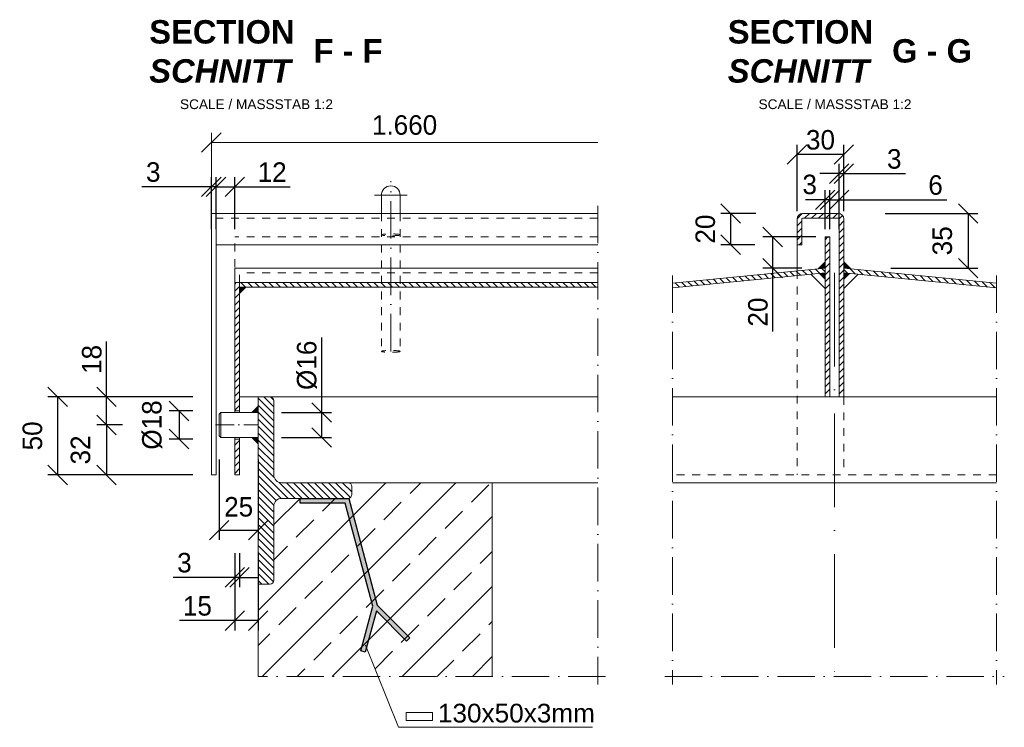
# Model space of a CAD drawing. Header units: millimetres. Extents: x -3395 to 5934498, y -177084 to 63013.
# Tile 564 of 652: x 127282 to 127913, y -51040 to -50587. Entities that reach past the tile are written whole.
import ezdxf

# ---------------------------------------------------------------- set-up
doc = ezdxf.new("R2010")
doc.units = ezdxf.units.MM
doc.linetypes.add('ACAD_ISO10W100', pattern=[18, 12, -3, 0, -3])
doc.linetypes.add('JIS_02_1.0', pattern=[2, 1, -1])
doc.layers.add('Bemaßung', color=7, linetype='Continuous', lineweight=9)
doc.layers.add('Beschriftung', color=7, linetype='Continuous', lineweight=9)
doc.styles.add('LBB3.5M1000', font='isocp.shx', dxfattribs={"height": 3.5})
doc.dimstyles.new('DIN', dxfattribs={"dimtxt": 2.5, "dimasz": 2.5, "dimexe": 1.25, "dimexo": 0.625, "dimtad": 1, "dimtih": 1, "dimdec": 4, "dimdsep": 46, "dimlunit": 6, "dimtxsty": 'Standard', "dimcen": 2.5, "dimadec": 0, "dimazin": 0, "dimtfac": 1, "dimtdec": 4, "dimtmove": 0, "dimatfit": 3, "dimfxl": 0, "dimtvp": 1, "dimtolj": 1, "dimtzin": 0, "dimarcsym": 0})
pattern_1 = [(135, (147.567, 0), (-2.24506403, -2.24506403), [])]
pattern_2 = [(135, (-9.7985, 0), (-2.24506403, -2.24506403), [])]
pattern_3 = [(45, (-9.7985, 0), (-2.24506403, 2.24506403), [])]

# ---------------------------------------------------------------- blocks, each defined once
blk = doc.blocks.new('_Oblique')
at = {"color": 0, "linetype": 'ByBlock', "lineweight": -2}
blk.add_line((-0.5, -0.5), (0.5, 0.5), dxfattribs=at)
blk = doc.blocks.new('*D567')
at = {"layer": 'Bemaßung', "color": 0, "lineweight": -2, "transparency": 16777216}
for p, q in [((127408.14, -50721.35), (127408.14, -50687.99)), ((127420.14, -50721.35), (127420.14, -50687.99)), ((127408.14, -50694.24), (127420.14, -50694.24)), ((127420.14, -50694.24), (127455.56, -50694.24))]:
    blk.add_line(p, q, dxfattribs=at)
at = {"layer": 'DEFPOINTS', "color": 0, "transparency": 16777216}
for p in [(127408.14, -50694.24), (127408.14, -50746.35), (127420.14, -50746.35)]:
    blk.add_point(p, dxfattribs=at)
at = {"layer": 'Bemaßung', "color": 0, "lineweight": -2, "transparency": 16777216, "xscale": 12.5, "yscale": 12.5, "zscale": 12.5, "rotation": 180}
blk.add_blockref('_Oblique', (127408.14, -50694.24), dxfattribs=at)
at = {"layer": 'Bemaßung', "color": 0, "lineweight": -2, "transparency": 16777216, "xscale": 12.5, "yscale": 12.5, "zscale": 12.5}
blk.add_blockref('_Oblique', (127420.14, -50694.24), dxfattribs=at)
at = {"layer": 'Bemaßung', "color": 0, "transparency": 16777216, "insert": (127444.1, -50684.87), "char_height": 12.5, "attachment_point": 5}
blk.add_mtext('\\A1;12', dxfattribs=at)
blk = doc.blocks.new('*D568')
at = {"layer": 'Bemaßung', "color": 0, "lineweight": -2, "transparency": 16777216}
for p, q in [((127405.14, -50721.35), (127405.14, -50687.99)), ((127408.14, -50721.35), (127408.14, -50687.99)), ((127405.14, -50694.24), (127360.59, -50694.24)), ((127408.14, -50694.24), (127405.14, -50694.24)), ((127408.14, -50694.24), (127420.64, -50694.24))]:
    blk.add_line(p, q, dxfattribs=at)
at = {"layer": 'DEFPOINTS', "color": 0, "transparency": 16777216}
for p in [(127408.14, -50694.24), (127405.14, -50746.35), (127408.14, -50746.35)]:
    blk.add_point(p, dxfattribs=at)
at = {"layer": 'Bemaßung', "color": 0, "lineweight": -2, "transparency": 16777216, "xscale": 12.5, "yscale": 12.5, "zscale": 12.5}
blk.add_blockref('_Oblique', (127405.14, -50694.24), dxfattribs=at)
at = {"layer": 'Bemaßung', "color": 0, "lineweight": -2, "transparency": 16777216, "xscale": 12.5, "yscale": 12.5, "zscale": 12.5, "rotation": 180}
blk.add_blockref('_Oblique', (127408.14, -50694.24), dxfattribs=at)
at = {"layer": 'Bemaßung', "color": 0, "transparency": 16777216, "insert": (127367.88, -50684.87), "char_height": 12.5, "attachment_point": 5}
blk.add_mtext('\\A1;3', dxfattribs=at)
blk = doc.blocks.new('*D569')
at = {"layer": 'Bemaßung', "color": 0, "lineweight": -2, "transparency": 16777216}
for p, q in [((127475.82, -50838.78), (127475.82, -50790.86)), ((127450.14, -50838.78), (127482.07, -50838.78)), ((127475.82, -50854.78), (127475.82, -50838.78)), ((127450.14, -50854.78), (127482.07, -50854.78))]:
    blk.add_line(p, q, dxfattribs=at)
at = {"layer": 'DEFPOINTS', "color": 0, "transparency": 16777216}
for p in [(127435.14, -50838.78), (127435.14, -50854.78), (127475.82, -50854.78)]:
    blk.add_point(p, dxfattribs=at)
at = {"layer": 'Bemaßung', "color": 0, "lineweight": -2, "transparency": 16777216, "xscale": 12.5, "yscale": 12.5, "zscale": 12.5}
for p, rotation in [((127475.82, -50838.78), 90), ((127475.82, -50854.78), 270)]:
    blk.add_blockref('_Oblique', p, dxfattribs=dict(at, rotation=rotation))
at = {"layer": 'Bemaßung', "color": 0, "transparency": 16777216, "insert": (127466.44, -50808.57), "char_height": 12.5, "attachment_point": 5, "rotation": 90}
blk.add_mtext('\\A1;%%c16', dxfattribs=at)
blk = doc.blocks.new('*D570')
at = {"layer": 'Bemaßung', "color": 0, "lineweight": -2, "transparency": 16777216}
for p, q in [((127393.14, -50828.78), (127300.35, -50828.78)), ((127306.6, -50828.78), (127306.6, -50878.78)), ((127393.14, -50878.78), (127300.35, -50878.78))]:
    blk.add_line(p, q, dxfattribs=at)
at = {"layer": 'DEFPOINTS', "color": 0, "transparency": 16777216}
for p in [(127423.14, -50828.78), (127306.6, -50878.78), (127423.14, -50878.78)]:
    blk.add_point(p, dxfattribs=at)
at = {"layer": 'Bemaßung', "color": 0, "lineweight": -2, "transparency": 16777216, "xscale": 12.5, "yscale": 12.5, "zscale": 12.5}
for p, rotation in [((127306.6, -50828.78), 90), ((127306.6, -50878.78), 270)]:
    blk.add_blockref('_Oblique', p, dxfattribs=dict(at, rotation=rotation))
at = {"layer": 'Bemaßung', "color": 0, "transparency": 16777216, "insert": (127290.48, -50853.78), "char_height": 12.5, "attachment_point": 5, "rotation": 90}
blk.add_mtext('\\A1;50', dxfattribs=at)
blk = doc.blocks.new('*D571')
at = {"layer": 'Bemaßung', "color": 0, "lineweight": -2, "transparency": 16777216}
for p, q in [((127337.91, -50828.78), (127337.91, -50793.36)), ((127348.14, -50828.78), (127331.66, -50828.78)), ((127337.91, -50846.78), (127337.91, -50828.78)), ((127348.14, -50846.78), (127331.66, -50846.78))]:
    blk.add_line(p, q, dxfattribs=at)
at = {"layer": 'DEFPOINTS', "color": 0, "transparency": 16777216}
for p in [(127423.14, -50828.78), (127337.91, -50846.78), (127423.14, -50846.78)]:
    blk.add_point(p, dxfattribs=at)
at = {"layer": 'Bemaßung', "color": 0, "lineweight": -2, "transparency": 16777216, "xscale": 12.5, "yscale": 12.5, "zscale": 12.5}
for p, rotation in [((127337.91, -50828.78), 90), ((127337.91, -50846.78), 270)]:
    blk.add_blockref('_Oblique', p, dxfattribs=dict(at, rotation=rotation))
at = {"layer": 'Bemaßung', "color": 0, "transparency": 16777216, "insert": (127328.54, -50804.82), "char_height": 12.5, "attachment_point": 5, "rotation": 90}
blk.add_mtext('\\A1;18', dxfattribs=at)
blk = doc.blocks.new('*D572')
at = {"layer": 'Bemaßung', "color": 0, "lineweight": -2, "transparency": 16777216}
for p, q in [((127348.14, -50846.78), (127331.66, -50846.78)), ((127337.91, -50846.78), (127337.91, -50878.78)), ((127348.14, -50878.78), (127331.66, -50878.78))]:
    blk.add_line(p, q, dxfattribs=at)
at = {"layer": 'DEFPOINTS', "color": 0, "transparency": 16777216}
for p in [(127423.14, -50846.78), (127337.91, -50878.78), (127423.14, -50878.78)]:
    blk.add_point(p, dxfattribs=at)
at = {"layer": 'Bemaßung', "color": 0, "lineweight": -2, "transparency": 16777216, "xscale": 12.5, "yscale": 12.5, "zscale": 12.5}
for p, rotation in [((127337.91, -50846.78), 90), ((127337.91, -50878.78), 270)]:
    blk.add_blockref('_Oblique', p, dxfattribs=dict(at, rotation=rotation))
at = {"layer": 'Bemaßung', "color": 0, "transparency": 16777216, "insert": (127321.31, -50862.78), "char_height": 12.5, "attachment_point": 5, "rotation": 90}
blk.add_mtext('\\A1;32', dxfattribs=at)
blk = doc.blocks.new('*D573')
at = {"layer": 'Bemaßung', "color": 0, "lineweight": -2, "transparency": 16777216}
for p, q in [((127393.14, -50837.78), (127378.13, -50837.78)), ((127384.38, -50837.78), (127384.38, -50855.78)), ((127393.14, -50855.78), (127378.13, -50855.78))]:
    blk.add_line(p, q, dxfattribs=at)
at = {"layer": 'DEFPOINTS', "color": 0, "transparency": 16777216}
for p in [(127423.14, -50837.78), (127384.38, -50855.78), (127423.14, -50855.78)]:
    blk.add_point(p, dxfattribs=at)
at = {"layer": 'Bemaßung', "color": 0, "lineweight": -2, "transparency": 16777216, "xscale": 12.5, "yscale": 12.5, "zscale": 12.5}
for p, rotation in [((127384.38, -50837.78), 90), ((127384.38, -50855.78), 270)]:
    blk.add_blockref('_Oblique', p, dxfattribs=dict(at, rotation=rotation))
at = {"layer": 'Bemaßung', "color": 0, "transparency": 16777216, "insert": (127367.19, -50846.78), "char_height": 12.5, "attachment_point": 5, "rotation": 90}
blk.add_mtext('\\A1;%%c18', dxfattribs=at)
blk = doc.blocks.new('*D574')
at = {"layer": 'Bemaßung', "color": 0, "lineweight": -2, "transparency": 16777216}
for p, q in [((127410.14, -50868.78), (127410.14, -50920.39)), ((127435.14, -50868.78), (127435.14, -50920.39)), ((127410.14, -50914.14), (127435.14, -50914.14))]:
    blk.add_line(p, q, dxfattribs=at)
at = {"layer": 'DEFPOINTS', "color": 0, "transparency": 16777216}
for p in [(127410.14, -50853.78), (127435.14, -50853.78), (127435.14, -50914.14)]:
    blk.add_point(p, dxfattribs=at)
at = {"layer": 'Bemaßung', "color": 0, "lineweight": -2, "transparency": 16777216, "xscale": 12.5, "yscale": 12.5, "zscale": 12.5, "rotation": 180}
blk.add_blockref('_Oblique', (127410.14, -50914.14), dxfattribs=at)
at = {"layer": 'Bemaßung', "color": 0, "lineweight": -2, "transparency": 16777216, "xscale": 12.5, "yscale": 12.5, "zscale": 12.5}
blk.add_blockref('_Oblique', (127435.14, -50914.14), dxfattribs=at)
at = {"layer": 'Bemaßung', "color": 0, "transparency": 16777216, "insert": (127422.64, -50899.27), "char_height": 12.5, "attachment_point": 5}
blk.add_mtext('\\A1;25', dxfattribs=at)
blk = doc.blocks.new('*D575')
at = {"layer": 'Bemaßung', "color": 0, "lineweight": -2, "transparency": 16777216}
for p, q in [((127420.14, -50928.78), (127420.14, -50950.65)), ((127423.14, -50928.78), (127423.14, -50950.65)), ((127420.14, -50944.4), (127380.56, -50944.4)), ((127423.14, -50944.4), (127420.14, -50944.4)), ((127423.14, -50944.4), (127435.64, -50944.4))]:
    blk.add_line(p, q, dxfattribs=at)
at = {"layer": 'DEFPOINTS', "color": 0, "transparency": 16777216}
for p in [(127420.14, -50878.78), (127423.14, -50878.78), (127423.14, -50944.4)]:
    blk.add_point(p, dxfattribs=at)
at = {"layer": 'Bemaßung', "color": 0, "lineweight": -2, "transparency": 16777216, "xscale": 12.5, "yscale": 12.5, "zscale": 12.5}
blk.add_blockref('_Oblique', (127420.14, -50944.4), dxfattribs=at)
at = {"layer": 'Bemaßung', "color": 0, "lineweight": -2, "transparency": 16777216, "xscale": 12.5, "yscale": 12.5, "zscale": 12.5, "rotation": 180}
blk.add_blockref('_Oblique', (127423.14, -50944.4), dxfattribs=at)
at = {"layer": 'Bemaßung', "color": 0, "transparency": 16777216, "insert": (127387.85, -50935.03), "char_height": 12.5, "attachment_point": 5}
blk.add_mtext('\\A1;3', dxfattribs=at)
blk = doc.blocks.new('*D576')
at = {"layer": 'Bemaßung', "color": 0, "lineweight": -2, "transparency": 16777216}
for p, q in [((127420.14, -50928.78), (127420.14, -50978.31)), ((127435.14, -50928.78), (127435.14, -50978.31)), ((127420.14, -50972.06), (127384.72, -50972.06)), ((127435.14, -50972.06), (127420.14, -50972.06))]:
    blk.add_line(p, q, dxfattribs=at)
at = {"layer": 'DEFPOINTS', "color": 0, "transparency": 16777216}
for p in [(127420.14, -50878.78), (127435.14, -50878.78), (127435.14, -50972.06)]:
    blk.add_point(p, dxfattribs=at)
at = {"layer": 'Bemaßung', "color": 0, "lineweight": -2, "transparency": 16777216, "xscale": 12.5, "yscale": 12.5, "zscale": 12.5, "rotation": 180}
blk.add_blockref('_Oblique', (127420.14, -50972.06), dxfattribs=at)
at = {"layer": 'Bemaßung', "color": 0, "lineweight": -2, "transparency": 16777216, "xscale": 12.5, "yscale": 12.5, "zscale": 12.5}
blk.add_blockref('_Oblique', (127435.14, -50972.06), dxfattribs=at)
at = {"layer": 'Bemaßung', "color": 0, "transparency": 16777216, "insert": (127396.18, -50962.68), "char_height": 12.5, "attachment_point": 5}
blk.add_mtext('\\A1;15', dxfattribs=at)
blk = doc.blocks.new('*D597')
at = {"layer": 'Bemaßung', "color": 0, "lineweight": -2, "transparency": 16777216}
for p, q in [((127801.52, -50721.35), (127801.52, -50696.31)), ((127807.52, -50721.35), (127807.52, -50696.31)), ((127801.52, -50702.56), (127789.02, -50702.56)), ((127801.52, -50702.56), (127807.52, -50702.56)), ((127807.52, -50702.56), (127876.57, -50702.56))]:
    blk.add_line(p, q, dxfattribs=at)
at = {"layer": 'DEFPOINTS', "color": 0, "transparency": 16777216}
for p in [(127807.52, -50702.56), (127801.52, -50726.35), (127807.52, -50726.35)]:
    blk.add_point(p, dxfattribs=at)
at = {"layer": 'Bemaßung', "color": 0, "lineweight": -2, "transparency": 16777216, "xscale": 12.5, "yscale": 12.5, "zscale": 12.5}
blk.add_blockref('_Oblique', (127801.52, -50702.56), dxfattribs=at)
at = {"layer": 'Bemaßung', "color": 0, "lineweight": -2, "transparency": 16777216, "xscale": 12.5, "yscale": 12.5, "zscale": 12.5, "rotation": 180}
blk.add_blockref('_Oblique', (127807.52, -50702.56), dxfattribs=at)
at = {"layer": 'Bemaßung', "color": 0, "transparency": 16777216, "insert": (127869.28, -50693.18), "char_height": 12.5, "attachment_point": 5}
blk.add_mtext('\\A1;6', dxfattribs=at)
blk = doc.blocks.new('*D598')
at = {"layer": 'Bemaßung', "color": 0, "lineweight": -2, "transparency": 16777216}
for p, q in [((127807.52, -50696.35), (127807.52, -50679.59)), ((127810.52, -50696.35), (127810.52, -50679.59)), ((127807.52, -50685.84), (127795.02, -50685.84)), ((127807.52, -50685.84), (127810.52, -50685.84)), ((127810.52, -50685.84), (127850.11, -50685.84))]:
    blk.add_line(p, q, dxfattribs=at)
at = {"layer": 'DEFPOINTS', "color": 0, "transparency": 16777216}
for p in [(127810.52, -50685.84), (127807.52, -50726.35), (127810.52, -50726.35)]:
    blk.add_point(p, dxfattribs=at)
at = {"layer": 'Bemaßung', "color": 0, "lineweight": -2, "transparency": 16777216, "xscale": 12.5, "yscale": 12.5, "zscale": 12.5}
blk.add_blockref('_Oblique', (127807.52, -50685.84), dxfattribs=at)
at = {"layer": 'Bemaßung', "color": 0, "lineweight": -2, "transparency": 16777216, "xscale": 12.5, "yscale": 12.5, "zscale": 12.5, "rotation": 180}
blk.add_blockref('_Oblique', (127810.52, -50685.84), dxfattribs=at)
at = {"layer": 'Bemaßung', "color": 0, "transparency": 16777216, "insert": (127842.81, -50676.47), "char_height": 12.5, "attachment_point": 5}
blk.add_mtext('\\A1;3', dxfattribs=at)
blk = doc.blocks.new('*D599')
at = {"layer": 'Bemaßung', "color": 0, "lineweight": -2, "transparency": 16777216}
for p, q in [((127798.52, -50721.35), (127798.52, -50696.31)), ((127801.52, -50721.35), (127801.52, -50696.31)), ((127798.52, -50702.56), (127786.02, -50702.56)), ((127801.52, -50702.56), (127798.52, -50702.56)), ((127801.52, -50702.56), (127814.02, -50702.56))]:
    blk.add_line(p, q, dxfattribs=at)
at = {"layer": 'DEFPOINTS', "color": 0, "transparency": 16777216}
for p in [(127798.52, -50702.56), (127798.52, -50726.35), (127801.52, -50726.35)]:
    blk.add_point(p, dxfattribs=at)
at = {"layer": 'Bemaßung', "color": 0, "lineweight": -2, "transparency": 16777216, "xscale": 12.5, "yscale": 12.5, "zscale": 12.5}
blk.add_blockref('_Oblique', (127798.52, -50702.56), dxfattribs=at)
at = {"layer": 'Bemaßung', "color": 0, "lineweight": -2, "transparency": 16777216, "xscale": 12.5, "yscale": 12.5, "zscale": 12.5, "rotation": 180}
blk.add_blockref('_Oblique', (127801.52, -50702.56), dxfattribs=at)
at = {"layer": 'Bemaßung', "color": 0, "transparency": 16777216, "insert": (127788.61, -50692.81), "char_height": 12.5, "attachment_point": 5}
blk.add_mtext('\\A1;3', dxfattribs=at)
blk = doc.blocks.new('*D600')
at = {"layer": 'Bemaßung', "color": 0, "lineweight": -2, "transparency": 16777216}
for p, q in [((127780.52, -50709.85), (127780.52, -50667.36)), ((127810.52, -50709.85), (127810.52, -50667.36)), ((127810.52, -50673.61), (127780.52, -50673.61))]:
    blk.add_line(p, q, dxfattribs=at)
at = {"layer": 'DEFPOINTS', "color": 0, "transparency": 16777216}
for p in [(127780.52, -50673.61), (127780.52, -50714.85), (127810.52, -50714.85)]:
    blk.add_point(p, dxfattribs=at)
at = {"layer": 'Bemaßung', "color": 0, "lineweight": -2, "transparency": 16777216, "xscale": 12.5, "yscale": 12.5, "zscale": 12.5, "rotation": 180}
blk.add_blockref('_Oblique', (127780.52, -50673.61), dxfattribs=at)
at = {"layer": 'Bemaßung', "color": 0, "lineweight": -2, "transparency": 16777216, "xscale": 12.5, "yscale": 12.5, "zscale": 12.5}
blk.add_blockref('_Oblique', (127810.52, -50673.61), dxfattribs=at)
at = {"layer": 'Bemaßung', "color": 0, "transparency": 16777216, "insert": (127795.52, -50664.24), "char_height": 12.5, "attachment_point": 5}
blk.add_mtext('\\A1;30', dxfattribs=at)
blk = doc.blocks.new('*D601')
at = {"layer": 'Bemaßung', "color": 0, "lineweight": -2, "transparency": 16777216}
for p, q in [((127754.02, -50711.35), (127731.68, -50711.35)), ((127737.93, -50711.35), (127737.93, -50731.35)), ((127753.52, -50731.35), (127731.68, -50731.35))]:
    blk.add_line(p, q, dxfattribs=at)
at = {"layer": 'DEFPOINTS', "color": 0, "transparency": 16777216}
for p in [(127784.02, -50711.35), (127737.93, -50731.35), (127783.52, -50731.35)]:
    blk.add_point(p, dxfattribs=at)
at = {"layer": 'Bemaßung', "color": 0, "lineweight": -2, "transparency": 16777216, "xscale": 12.5, "yscale": 12.5, "zscale": 12.5}
for p, rotation in [((127737.93, -50711.35), 90), ((127737.93, -50731.35), 270)]:
    blk.add_blockref('_Oblique', p, dxfattribs=dict(at, rotation=rotation))
at = {"layer": 'Bemaßung', "color": 0, "transparency": 16777216, "insert": (127721.75, -50721.35), "char_height": 12.5, "attachment_point": 5, "rotation": 90}
blk.add_mtext('\\A1;20', dxfattribs=at)
blk = doc.blocks.new('*D602')
at = {"layer": 'Bemaßung', "color": 0, "lineweight": -2, "transparency": 16777216}
for p, q in [((127837.02, -50711.35), (127896.45, -50711.35)), ((127890.2, -50711.35), (127890.2, -50746.35)), ((127840.52, -50746.35), (127896.45, -50746.35))]:
    blk.add_line(p, q, dxfattribs=at)
at = {"layer": 'DEFPOINTS', "color": 0, "transparency": 16777216}
for p in [(127807.02, -50711.35), (127810.52, -50746.35), (127890.2, -50746.35)]:
    blk.add_point(p, dxfattribs=at)
at = {"layer": 'Bemaßung', "color": 0, "lineweight": -2, "transparency": 16777216, "xscale": 12.5, "yscale": 12.5, "zscale": 12.5}
for p, rotation in [((127890.2, -50711.35), 90), ((127890.2, -50746.35), 270)]:
    blk.add_blockref('_Oblique', p, dxfattribs=dict(at, rotation=rotation))
at = {"layer": 'Bemaßung', "color": 0, "transparency": 16777216, "insert": (127873.65, -50728.85), "char_height": 12.5, "attachment_point": 5, "rotation": 90}
blk.add_mtext('\\A1;35', dxfattribs=at)
blk = doc.blocks.new('*D603')
at = {"layer": 'Bemaßung', "color": 0, "lineweight": -2, "transparency": 16777216}
for p, q in [((127792.52, -50726.35), (127758.59, -50726.35)), ((127764.84, -50726.35), (127764.84, -50746.35)), ((127783.52, -50746.35), (127758.59, -50746.35)), ((127764.84, -50746.35), (127764.84, -50786.99))]:
    blk.add_line(p, q, dxfattribs=at)
at = {"layer": 'DEFPOINTS', "color": 0, "transparency": 16777216}
for p in [(127807.52, -50726.35), (127764.84, -50746.35), (127798.52, -50746.35)]:
    blk.add_point(p, dxfattribs=at)
at = {"layer": 'Bemaßung', "color": 0, "lineweight": -2, "transparency": 16777216, "xscale": 12.5, "yscale": 12.5, "zscale": 12.5}
for p, rotation in [((127764.84, -50726.35), 90), ((127764.84, -50746.35), 270)]:
    blk.add_blockref('_Oblique', p, dxfattribs=dict(at, rotation=rotation))
at = {"layer": 'Bemaßung', "color": 0, "transparency": 16777216, "insert": (127755.47, -50774.49), "char_height": 12.5, "attachment_point": 5, "rotation": 90}
blk.add_mtext('\\A1;20', dxfattribs=at)

msp = doc.modelspace()

# ---------------------------------------------------------------- hatches: boundary and pattern name
at = {"lineweight": 5}
h = msp.add_hatch(dxfattribs=at)
h.set_pattern_fill('ANSI31', color=0)
h.set_pattern_definition(pattern_3)
h.paths.add_polyline_path([(127810.52214, -50714.85331, 0.414213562), (127807.02214, -50711.35331), (127784.02214, -50711.35331, 0.414213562), (127780.52214, -50714.85331), (127780.52214, -50731.35331), (127783.52214, -50731.35331), (127783.52214, -50714.85331, -0.414213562), (127784.02214, -50714.35331), (127807.02214, -50714.35331, -0.414213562), (127807.52214, -50714.85331), (127807.52214, -50828.7767), (127810.52214, -50828.7767)])
h = msp.add_hatch(dxfattribs=at)
h.set_pattern_fill('ANSI31', color=0)
h.set_pattern_definition(pattern_3)
h.paths.add_polyline_path([(127801.52214, -50726.35331), (127798.52214, -50726.35331), (127798.52214, -50828.7767), (127801.52214, -50828.7767)])
h = msp.add_hatch(dxfattribs=at)
h.set_pattern_fill('ANSI31', color=0, angle=90)
h.set_pattern_definition(pattern_2)
h.paths.add_polyline_path([(127780.52214, -50748.1267), (127700.70058, -50755.9909), (127700.70058, -50759.00542), (127780.52214, -50751.14123)])
h.paths.add_polyline_path([(127798.52214, -50746.35331), (127780.52214, -50748.1267), (127780.52214, -50751.14123), (127798.52214, -50749.36783)])
h = msp.add_hatch(dxfattribs=at)
h.set_pattern_fill('ANSI31', color=0, angle=90)
h.set_pattern_definition(pattern_2)
h.paths.add_polyline_path([(127810.52214, -50746.35331), (127810.52214, -50749.36783), (127908.34371, -50759.00542), (127908.34371, -50755.9909)])
h = msp.add_hatch(dxfattribs=at)
h.set_pattern_fill('ANSI31', color=0, angle=90)
h.set_pattern_definition(pattern_1)
edge = h.paths.add_edge_path()
edge.add_arc((127442.64142, -50946.2767), 2.5, -90, 0, ccw=False)
edge.add_line((127442.64142, -50948.7767), (127435.14142, -50948.7767))
edge.add_line((127435.14142, -50948.7767), (127435.14142, -50828.7767))
edge.add_line((127435.14142, -50828.7767), (127442.64142, -50828.7767))
edge.add_arc((127442.64142, -50831.2767), 2.5, 0, 90, ccw=False)
edge.add_line((127445.14142, -50831.2767), (127445.14142, -50878.7767))
edge.add_arc((127450.14142, -50878.7767), 5, 180, 270)
edge.add_line((127450.14142, -50883.7767), (127492.64142, -50883.7767))
edge.add_arc((127492.64142, -50886.2767), 2.5, 0, 90, ccw=False)
edge.add_line((127495.14142, -50886.2767), (127495.14142, -50891.2767))
edge.add_arc((127492.64142, -50891.2767), 2.5, -90, 0, ccw=False)
edge.add_line((127492.64142, -50893.7767), (127450.14142, -50893.7767))
edge.add_arc((127450.14142, -50898.7767), 5, 90, 180)
edge.add_line((127445.14142, -50898.7767), (127445.14142, -50946.2767))
h = msp.add_hatch(dxfattribs=at)
h.set_pattern_fill('ANSI33', color=256, scale=5)
h.set_pattern_definition([(45, (6428.072, -4401.01), (-22.45064, 22.45064), []), (45, (6450.523, -4401.01), (-22.45064, 22.45064), [15.875, -7.9375])])
edge = h.paths.add_edge_path()
edge.add_arc((127492.64142, -50886.2767), 2.5, 0, 90)
edge.add_line((127492.64142, -50883.7767), (127585.14142, -50883.7767))
edge.add_line((127585.14142, -50883.7767), (127585.14142, -51007.87852))
edge.add_line((127585.14142, -51007.87852), (127435.14142, -51007.87852))
edge.add_line((127435.14142, -51007.87852), (127435.14142, -50948.7767))
edge.add_line((127435.14142, -50948.7767), (127442.64142, -50948.7767))
edge.add_arc((127442.64142, -50946.2767), 2.5, 270, 360)
edge.add_line((127445.14142, -50946.2767), (127445.14142, -50898.7767))
edge.add_arc((127450.14142, -50898.7767), 5, 90, 180, ccw=False)
edge.add_line((127450.14142, -50893.7767), (127492.64142, -50893.7767))
edge.add_arc((127492.64142, -50891.2767), 2.5, 270, 360)
edge.add_line((127495.14142, -50891.2767), (127495.14142, -50886.2767))
h = msp.add_hatch(color=256)
h.dxf.hatch_style = 1
h.paths.add_polyline_path([(127508.55484, -50962.89151), (127490.83943, -50896.7767), (127461.99042, -50896.7767), (127461.99042, -50893.7767), (127493.14142, -50893.7767), (127511.45262, -50962.11505), (127532.38162, -50983.04405), (127530.2603, -50985.16537), (127510.88421, -50965.78928), (127503.79208, -50992.25751), (127500.8943, -50991.48105)])
at = {"layer": 'Bemaßung'}
h = msp.add_hatch(color=256, dxfattribs=at)
h.dxf.hatch_style = 1
h.paths.add_polyline_path([(127794.08499, -50746.79046), (127798.52214, -50746.35331), (127798.52214, -50742.35331)])
h = msp.add_hatch(color=256, dxfattribs=at)
h.dxf.hatch_style = 1
h.paths.add_polyline_path([(127814.9593, -50746.79046), (127810.52214, -50746.35331), (127810.52214, -50742.35331)])
h = msp.add_hatch(color=256, dxfattribs=at)
h.dxf.hatch_style = 1
h.paths.add_polyline_path([(127794.88089, -50749.72657), (127798.52214, -50749.36783), (127798.52214, -50753.36783)])
h = msp.add_hatch(color=256, dxfattribs=at)
h.dxf.hatch_style = 1
h.paths.add_polyline_path([(127814.1634, -50749.72657), (127810.52214, -50749.36783), (127810.52214, -50753.36783)])
h = msp.add_hatch(dxfattribs=at)
h.set_pattern_fill('ANSI31', color=0)
h.set_pattern_definition([(45, (147.567, 0), (-2.24506403, 2.24506403), [])])
h.paths.add_polyline_path([(127423.14142, -50837.7767), (127420.14142, -50837.7767), (127420.14142, -50755.61439), (127423.14142, -50755.61439)])
h.paths.add_polyline_path([(127420.14142, -50878.7767), (127423.14142, -50878.7767), (127423.14142, -50855.7767), (127420.14142, -50855.7767)])
h = msp.add_hatch(dxfattribs=at)
h.set_pattern_fill('ANSI31', color=0, angle=90)
h.set_pattern_definition(pattern_1)
h.paths.add_polyline_path([(127423.14142, -50755.61439), (127652.78454, -50755.61439), (127652.78454, -50758.62891), (127423.14142, -50758.62891)])
h = msp.add_hatch(color=0, dxfattribs=at)
h.dxf.hatch_style = 1
h.paths.add_polyline_path([(127423.14142, -50758.62891), (127423.14142, -50762.62891), (127427.14142, -50758.62891)])
h = msp.add_hatch(color=0, dxfattribs=at)
h.dxf.hatch_style = 1
h.paths.add_polyline_path([(127435.14142, -50838.7767), (127435.14142, -50834.7767), (127431.14142, -50838.7767)])
h = msp.add_hatch(color=0, dxfattribs=at)
h.dxf.hatch_style = 1
h.paths.add_polyline_path([(127435.14142, -50854.7767), (127435.14142, -50858.7767), (127431.14142, -50854.7767)])

# ---------------------------------------------------------------- linework, layer by layer
at = {"linetype": 'ACAD_ISO10W100', "lineweight": 5, "ltscale": 2}
for p, q in [((127520.14142, -50799.6538), (127520.14142, -50690.58489)), ((127530.51413, -50699.6538), (127509.7687, -50699.6538))]:
    msp.add_line(p, q, dxfattribs=at)
at = {"lineweight": 9}
for p, q in [((127514.14142, -50699.6538), (127514.14142, -50711.35331)), ((127526.14142, -50699.6538), (127526.14142, -50711.35331)), ((127652.78454, -50711.35331), (127405.14142, -50711.35331)), ((127807.02214, -50711.35331), (127784.02214, -50711.35331)), ((127780.52214, -50714.85331), (127780.52214, -50731.35331)), ((127783.52214, -50731.35331), (127783.52214, -50714.85331)), ((127784.02214, -50714.35331), (127807.02214, -50714.35331)), ((127807.52214, -50714.85331), (127807.52214, -50828.7767)), ((127810.52214, -50714.85331), (127810.52214, -50828.7767)), ((127652.78454, -50731.35331), (127408.14142, -50731.35331)), ((127780.52214, -50731.35331), (127783.52214, -50731.35331)), ((127780.52214, -50731.35331), (127780.52214, -50748.1267)), ((127798.52214, -50726.35331), (127798.52214, -50828.7767)), ((127801.52214, -50726.35331), (127801.52214, -50828.7767)), ((127652.78454, -50746.35331), (127420.14142, -50746.35331)), ((127420.14142, -50755.61439), (127420.14142, -50746.35331)), ((127798.52214, -50746.35331), (127700.70058, -50755.9909)), ((127798.52214, -50749.36783), (127700.70058, -50759.00542)), ((127798.52214, -50759.36783), (127789.41901, -50750.26469)), ((127810.52214, -50746.35331), (127908.34371, -50755.9909)), ((127810.52214, -50749.36783), (127908.34371, -50759.00542)), ((127810.52214, -50759.36783), (127819.62528, -50750.26469)), ((127420.14142, -50755.61439), (127652.78454, -50755.61439)), ((127423.14142, -50758.62891), (127652.78454, -50758.62891)), ((127652.78454, -50828.7767), (127423.14142, -50828.7767)), ((127908.34371, -50828.7767), (127700.70058, -50828.7767)), ((127411.14142, -50838.7767), (127410.14142, -50839.7767)), ((127411.14142, -50838.7767), (127411.14142, -50854.7767)), ((127420.14142, -50837.7767), (127423.14142, -50837.7767)), ((127411.14142, -50854.7767), (127410.14142, -50853.7767)), ((127420.14142, -50855.7767), (127423.14142, -50855.7767)), ((127585.14142, -50883.7767), (127492.64142, -50883.7767)), ((127585.14142, -51007.87852), (127585.14142, -50883.7767)), ((127652.78454, -50883.7767), (127585.14142, -50883.7767)), ((127908.34371, -50883.7767), (127700.70058, -50883.7767)), ((127435.14142, -51007.87852), (127435.14142, -50917.2767))]:
    msp.add_line(p, q, dxfattribs=at)
at = {"linetype": 'ACAD_ISO10W100', "lineweight": 9, "ltscale": 2}
for p, q in [((127652.78454, -50706.35331), (127652.78454, -51012.87852)), ((127700.70058, -50750.9909), (127700.70058, -51012.87852)), ((127908.34371, -50750.9909), (127908.34371, -51012.87852)), ((127657.78454, -51007.87852), (127435.14142, -51007.87852)), ((127695.70058, -51007.87852), (127913.34371, -51007.87852))]:
    msp.add_line(p, q, dxfattribs=at)
at = {"linetype": 'JIS_02_1.0', "lineweight": 9, "ltscale": 5}
for p, q in [((127514.14142, -50711.35331), (127514.14142, -50799.6538)), ((127526.14142, -50711.35331), (127526.14142, -50799.6538)), ((127652.78454, -50714.35331), (127408.14142, -50714.35331)), ((127652.78454, -50726.35331), (127420.14142, -50726.35331)), ((127420.14142, -50755.61439), (127420.14142, -50726.35331)), ((127423.14142, -50755.61439), (127423.14142, -50746.35331)), ((127652.78454, -50749.36783), (127423.14142, -50749.36783)), ((127780.52214, -50748.1267), (127780.52214, -50878.7767)), ((127810.52214, -50828.7767), (127810.52214, -50878.7767)), ((127908.34371, -50878.7767), (127700.70058, -50878.7767))]:
    msp.add_line(p, q, dxfattribs=at)
msp.add_line((127798.52214, -50726.35331), (127801.52214, -50726.35331))
at = {"linetype": 'ACAD_ISO10W100', "lineweight": 5, "ltscale": 5}
msp.add_line((127804.52214, -50749.2756), (127804.52214, -51012.87852), dxfattribs=at)
at = {"linetype": 'ACAD_ISO10W100', "lineweight": 5}
msp.add_line((127407.82877, -50846.7767), (127435.14142, -50846.7767), dxfattribs=at)
at = {"lineweight": 9}
for points in [[(127405.14142, -50711.35331), (127405.14142, -50878.7767), (127408.14142, -50878.7767), (127408.14142, -50711.35331)], [(127420.14142, -50755.61439), (127420.14142, -50838.7767)], [(127423.14142, -50838.7767), (127423.14142, -50755.61439)], [(127411.14142, -50854.7767), (127435.14142, -50854.7767), (127435.14142, -50838.7767), (127411.14142, -50838.7767)], [(127410.14142, -50839.7767), (127410.14142, -50853.7767)], [(127420.14142, -50854.7767), (127420.14142, -50878.7767), (127423.14142, -50878.7767), (127423.14142, -50854.7767)]]:
    msp.add_lwpolyline(points, dxfattribs=at)
msp.add_lwpolyline([(127445.14142, -50946.2767, -0.414213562), (127442.64142, -50948.7767), (127435.14142, -50948.7767), (127435.14142, -50828.7767), (127442.64142, -50828.7767, -0.414213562), (127445.14142, -50831.2767), (127445.14142, -50878.7767, 0.414213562), (127450.14142, -50883.7767), (127492.64142, -50883.7767, -0.414213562), (127495.14142, -50886.2767), (127495.14142, -50891.2767, -0.414213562), (127492.64142, -50893.7767), (127450.14142, -50893.7767, 0.414213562), (127445.14142, -50898.7767)], format="xyb", close=True, dxfattribs=at)
msp.add_lwpolyline([(127508.55484, -50962.89151), (127490.83943, -50896.7767), (127461.99042, -50896.7767), (127461.99042, -50893.7767), (127493.14142, -50893.7767), (127511.45262, -50962.11505), (127532.38162, -50983.04405), (127530.2603, -50985.16537), (127510.88421, -50965.78928), (127503.79208, -50992.25751), (127500.8943, -50991.48105)], close=True)
for centre, radius, start, end in [((127520.14142, -50699.6538), 6, 0, 180), ((127784.02214, -50714.85331), 3.5, 90, 180), ((127807.02214, -50714.85331), 3.5, 0, 90), ((127784.02214, -50714.85331), 0.5, 90, 180), ((127807.02214, -50714.85331), 0.5, 0, 90)]:
    msp.add_arc(centre, radius, start, end, dxfattribs=at)
at = {"linetype": 'JIS_02_1.0', "lineweight": 9, "ltscale": 5}
for centre in [(127520.14142, -50725.02326), (127520.14142, -50799.6538)]:
    msp.add_ellipse(centre, major_axis=(6, 0), ratio=0.098522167, dxfattribs=at)
at = {"layer": 'Bemaßung'}
for p, q in [((127405.14142, -50694.24345), (127405.14142, -50659.61575)), ((127405.14142, -50665.86575), (127652.78454, -50665.86575))]:
    msp.add_line(p, q, dxfattribs=at)
for points in [[(127794.08499, -50746.79046), (127798.52214, -50746.35331), (127798.52214, -50742.35331)], [(127814.9593, -50746.79046), (127810.52214, -50746.35331), (127810.52214, -50742.35331)], [(127794.88089, -50749.72657), (127798.52214, -50749.36783), (127798.52214, -50753.36783)], [(127814.1634, -50749.72657), (127810.52214, -50749.36783), (127810.52214, -50753.36783)], [(127423.14142, -50758.62891), (127423.14142, -50762.62891), (127427.14142, -50758.62891)], [(127435.14142, -50838.7767), (127435.14142, -50834.7767), (127431.14142, -50838.7767)], [(127435.14142, -50854.7767), (127435.14142, -50858.7767), (127431.14142, -50854.7767)]]:
    msp.add_lwpolyline(points, close=True, dxfattribs=at)
at = {"layer": 'Beschriftung'}
for p, q in [((127525.02802, -51040.37388), (127503.84199, -50987.72286)), ((127649.36744, -51040.37388), (127525.02802, -51040.37388))]:
    msp.add_line(p, q, dxfattribs=at)
msp.add_lwpolyline([(127546.88757, -51030.93015), (127529.99828, -51030.93015), (127529.99828, -51035.93239), (127546.88757, -51035.93239)], close=True, dxfattribs=at)

# ---------------------------------------------------------------- block references
at = {"layer": 'Bemaßung', "xscale": 12.5, "yscale": 12.5, "zscale": 12.5, "rotation": 180}
msp.add_blockref('_Oblique', (127405.14142, -50665.86575), dxfattribs=at)

# ---------------------------------------------------------------- texts
at = {"layer": 'Bemaßung', "insert": (127528.96298, -50654.75879), "char_height": 12.5, "attachment_point": 5}
msp.add_mtext('\\A1;1.660', dxfattribs=at)
at = {"layer": 'Beschriftung', "attachment_point": 1, "style": 'LBB3.5M1000'}
for s, insert, char_height, width in [('{\\fArial|b1|i0|c0|p34;SECTION\\P\\fArial|b1|i1|c0|p34;SCHNITT}', (127365.31034, -50587.51907), 15, 96.5935758), ('{\\fArial|b1|i0|c0|p34;SECTION\\P\\fArial|b1|i1|c0|p34;SCHNITT}', (127736.114, -50587.51907), 15, 96.5935758), ('{\\fArial|b1|i0|c0|p34;F - F}', (127470.60028, -50599.68976), 15, 49.2850923), ('{\\fArial|b1|i0|c0|p34;G - G}', (127841.40394, -50599.68976), 15, 49.2850923), ('{\\fArial|b0|i0|c0|p34;\\H0.5x;SCALE / MASSSTAB 1:2}', (127385.02761, -50638.24697), 12.5, 106.3087656), ('{\\fArial|b0|i0|c0|p34;\\H0.5x;SCALE / MASSSTAB 1:2}', (127755.83127, -50638.24697), 12.5, 106.3087656), ('{\\fArial|b0|i0|c0|p34;130x50x3mm}', (127550.32778, -51025.30222), 12, 188.5953241)]:
    msp.add_mtext(s, dxfattribs=dict(at, insert=insert, char_height=char_height, width=width))

# ---------------------------------------------------------------- dimensions: what is measured, and where the dimension line sits
at = {"layer": 'Bemaßung'}
for base, p1, p2, override, picture, middle in [((127780.52214, -50673.61313), (127810.52214, -50714.85331), (127780.52214, -50714.85331), {"dimscale": 5, "dimexo": 1, "dimdec": 2, "dimblk1": 'Oblique', "dimblk2": 'Oblique', "dimsah": 1, "dimtdec": 2}, '*D600', (127795.52214, -50664.23813)), ((127810.52214, -50685.84095), (127807.52214, -50726.35331), (127810.52214, -50726.35331), {"dimscale": 5, "dimexo": 6, "dimdec": 2, "dimblk1": 'Oblique', "dimblk2": 'Oblique', "dimsah": 1, "dimtdec": 2}, '*D598', (127842.81381, -50676.46595))]:
    dim = msp.add_linear_dim(base=base, p1=p1, p2=p2, dimstyle='DIN', override=override, dxfattribs=at)
    dim.commit()
    dim.dimension.update_dxf_attribs({"geometry": picture, "text_midpoint": middle})
for base, p1, p2, override, picture, middle in [((127408.14142, -50694.24345), (127405.14142, -50746.35331), (127408.14142, -50746.35331), {"dimscale": 5, "dimexo": 5, "dimdec": 2, "dimblk1": 'Oblique', "dimblk2": 'Oblique', "dimsah": 1, "dimtdec": 2}, '*D568', (127367.88239, -50694.24345)), ((127408.14142, -50694.24345), (127420.14142, -50746.35331), (127408.14142, -50746.35331), {"dimscale": 5, "dimexo": 5, "dimdec": 2, "dimblk1": 'Oblique', "dimblk2": 'Oblique', "dimsah": 1, "dimtdec": 2}, '*D567', (127444.09975, -50694.24345)), ((127798.52214, -50702.55696), (127801.52214, -50726.35331), (127798.52214, -50726.35331), {"dimscale": 5, "dimexo": 1, "dimdec": 2, "dimblk1": 'Oblique', "dimblk2": 'Oblique', "dimsah": 1, "dimtdec": 2, "dimtmove": 2}, '*D599', (127788.61002, -50692.81367)), ((127807.52214, -50702.55696), (127801.52214, -50726.35331), (127807.52214, -50726.35331), {"dimscale": 5, "dimexo": 1, "dimdec": 2, "dimblk1": 'Oblique', "dimblk2": 'Oblique', "dimsah": 1, "dimtdec": 2}, '*D597', (127869.27501, -50702.55696)), ((127435.14142, -50914.14097), (127410.14142, -50853.7767), (127435.14142, -50853.7767), {"dimscale": 5, "dimexo": 3, "dimdec": 2, "dimblk1": 'Oblique', "dimblk2": 'Oblique', "dimsah": 1, "dimtdec": 2, "dimtmove": 2}, '*D574', (127422.64142, -50899.26603)), ((127423.14142, -50944.4017), (127420.14142, -50878.7767), (127423.14142, -50878.7767), {"dimscale": 5, "dimexo": 10, "dimdec": 2, "dimblk1": 'Oblique', "dimblk2": 'Oblique', "dimsah": 1, "dimtdec": 2}, '*D575', (127387.84975, -50944.4017)), ((127435.14142, -50972.05986), (127420.14142, -50878.7767), (127435.14142, -50878.7767), {"dimscale": 5, "dimexo": 10, "dimdec": 2, "dimblk1": 'Oblique', "dimblk2": 'Oblique', "dimsah": 1, "dimtdec": 2}, '*D576', (127396.18308, -50972.05986))]:
    dim = msp.add_linear_dim(base=base, p1=p1, p2=p2, dimstyle='DIN', override=override, dxfattribs=at)
    dim.commit()
    dim.dimension.update_dxf_attribs({"geometry": picture, "text_midpoint": middle, "dimtype": 160})
for base, p1, p2, override, picture, middle in [((127737.93404, -50731.35331), (127784.02214, -50711.35331), (127783.52214, -50731.35331), {"dimscale": 5, "dimexo": 6, "dimdec": 2, "dimblk1": 'Oblique', "dimblk2": 'Oblique', "dimsah": 1, "dimtdec": 2, "dimtmove": 2}, '*D601', (127721.7536, -50721.35331)), ((127890.19897, -50746.35331), (127807.02214, -50711.35331), (127810.52214, -50746.35331), {"dimscale": 5, "dimexo": 6, "dimdec": 2, "dimblk1": 'Oblique', "dimblk2": 'Oblique', "dimsah": 1, "dimtdec": 2, "dimtmove": 2}, '*D602', (127873.65188, -50728.85331)), ((127764.84466, -50746.35331), (127807.52214, -50726.35331), (127798.52214, -50746.35331), {"dimscale": 5, "dimexo": 3, "dimdec": 2, "dimblk1": 'Oblique', "dimblk2": 'Oblique', "dimsah": 1, "dimtdec": 2}, '*D603', (127764.84466, -50774.49364)), ((127337.91087, -50846.7767), (127423.14142, -50828.7767), (127423.14142, -50846.7767), {"dimscale": 5, "dimexo": 15, "dimdec": 2, "dimblk1": 'Oblique', "dimblk2": 'Oblique', "dimsah": 1, "dimtdec": 2}, '*D571', (127337.91087, -50804.81836)), ((127306.60425, -50878.7767), (127423.14142, -50828.7767), (127423.14142, -50878.7767), {"dimscale": 5, "dimexo": 6, "dimdec": 2, "dimblk1": 'Oblique', "dimblk2": 'Oblique', "dimsah": 1, "dimtdec": 2, "dimtmove": 2}, '*D570', (127290.47692, -50853.7767)), ((127337.91087, -50878.7767), (127423.14142, -50846.7767), (127423.14142, -50878.7767), {"dimscale": 5, "dimexo": 15, "dimdec": 2, "dimblk1": 'Oblique', "dimblk2": 'Oblique', "dimsah": 1, "dimtdec": 2, "dimtmove": 2}, '*D572', (127321.30883, -50862.7767))]:
    dim = msp.add_linear_dim(base=base, p1=p1, p2=p2, angle=90, dimstyle='DIN', override=override, dxfattribs=at)
    dim.commit()
    dim.dimension.update_dxf_attribs({"geometry": picture, "text_midpoint": middle, "dimtype": 160})
dim = msp.add_linear_dim(base=(127475.81944, -50854.7767), p1=(127435.14142, -50838.7767), p2=(127435.14142, -50854.7767), angle=90, text='%%c16', dimstyle='DIN', override={"dimscale": 5, "dimexo": 3, "dimdec": 2, "dimblk1": 'Oblique', "dimblk2": 'Oblique', "dimsah": 1, "dimtdec": 2}, dxfattribs=at)
dim.commit()
dim.dimension.update_dxf_attribs({"geometry": '*D569', "text_midpoint": (127475.81944, -50808.56836), "dimtype": 160})
dim = msp.add_linear_dim(base=(127384.38205, -50855.7767), p1=(127423.14142, -50837.7767), p2=(127423.14142, -50855.7767), angle=90, text='%%c18', dimstyle='DIN', override={"dimscale": 5, "dimexo": 6, "dimdec": 2, "dimblk1": 'Oblique', "dimblk2": 'Oblique', "dimsah": 1, "dimtdec": 2, "dimtmove": 2}, dxfattribs=at)
dim.commit()
dim.dimension.update_dxf_attribs({"geometry": '*D573', "text_midpoint": (127367.19455, -50846.7767)})

doc.saveas('drawing.dxf')
